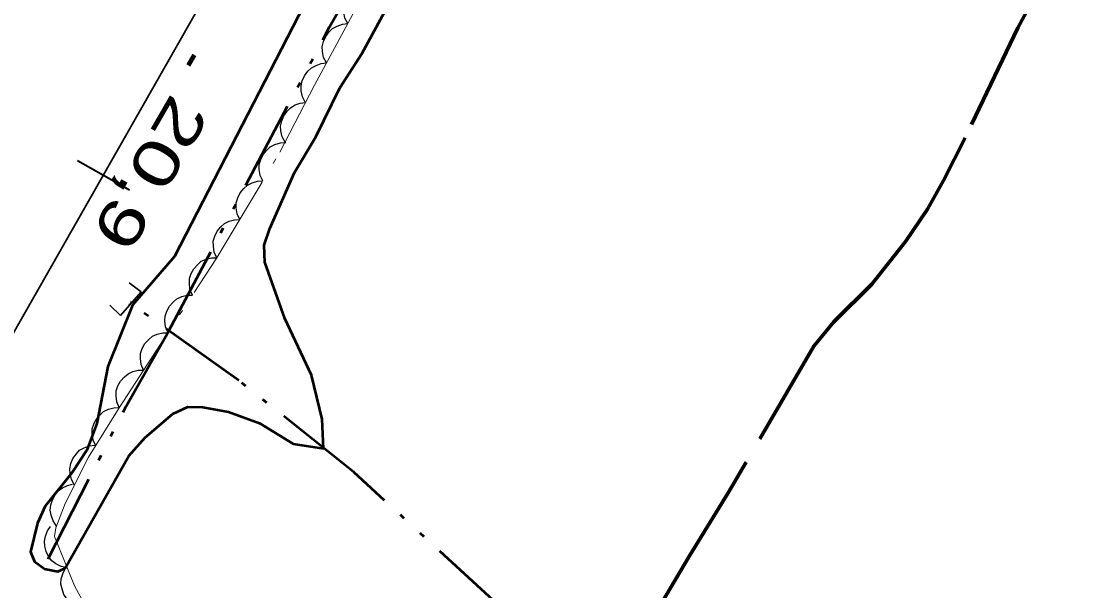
# Model space of a CAD drawing. Extents: x 386081 to 389416, y 5130568 to 5134082.
# Drawn here: x 387816.7 to 387887.4, y 5131940.2 to 5131978.5 of the extents above; entities that cross this region are included whole.
import ezdxf

# ---------------------------------------------------------------- set-up
doc = ezdxf.new("R2010")
doc.units = 0
doc.header["$LTSCALE"] = 1.2
for name, pattern in [('DASH_DOUBLE_DOT', [9.2, 5, -1.2, 0.3, -1.2, 0.3, -1.2]), ('DOT_DASHED', [7.7, 5, -1.2, 0.3, -1.2]), ('LONG_DASHED', [7.5, 6, -1.5])]:
    doc.linetypes.add(name, pattern=pattern)
for name, color, linetype, lineweight in [('1', 7, 'Continuous', 53), ('22', 7, 'Continuous', 13), ('23', 7, 'Continuous', 40), ('26', 7, 'Continuous', 35), ('3', 7, 'Continuous', 140), ('4', 7, 'DASH_DOUBLE_DOT', 53), ('44', 7, 'Continuous', 25)]:
    doc.layers.add(name, color=color, linetype=linetype, lineweight=lineweight)

msp = doc.modelspace()

# ---------------------------------------------------------------- linework, layer by layer
at = {"layer": '1'}
msp.add_lwpolyline([(387840.2, 5131988.38), (387826.98, 5131962.67), (387824.16, 5131959.4), (387822.51, 5131955.28), (387821.77, 5131951.46), (387821.09, 5131949.68), (387820.12, 5131948.16), (387818.3, 5131945.92), (387817.78, 5131944.76), (387817.31, 5131942.84), (387817.58, 5131942.19), (387818.26, 5131941.71), (387819.14, 5131941.53), (387819.63, 5131941.76), (387823.92, 5131949.29), (387825, 5131950.53), (387826.85, 5131952.11), (387827.87, 5131952.58), (387828.88, 5131952.55), (387830.59, 5131952.24), (387832.66, 5131951.47), (387834.93, 5131950.09), (387836.97, 5131949.78), (387836.88, 5131951.74), (387836.16, 5131954.7), (387834.38, 5131958.51), (387833.02, 5131962.28), (387832.99, 5131963.42), (387833.37, 5131964.55), (387835.02, 5131968.29), (387836.45, 5131970.69), (387838.06, 5131973.99), (387839.55, 5131976.3), (387841.46, 5131979.8)], dxfattribs=at)
at = {"layer": '22', "linetype": 'LONG_DASHED', "lineweight": 70}
for points in [[(387949.21, 5132051.51), (387944.61, 5132046.48), (387938.7, 5132040.48), (387936.57, 5132038.55), (387930.67, 5132034.12), (387921.26, 5132026.57), (387919, 5132024.62), (387914.81, 5132020.37), (387910.85, 5132015.68), (387908.8, 5132013.4), (387906.68, 5132011.38), (387901.32, 5132006.95), (387899.88, 5132005.58), (387899.1, 5132004.58), (387898.4, 5132003.49), (387895.62, 5131998.93), (387892.3, 5131993.22), (387889.57, 5131988.86), (387885.99, 5131982.57), (387883.53, 5131978.01)], [(387883.53, 5131978.01), (387879.99, 5131970.63), (387878.54, 5131967.76), (387877.46, 5131965.84), (387876, 5131963.69), (387873.74, 5131960.8), (387871.18, 5131958.28), (387869.84, 5131956.65), (387864.1, 5131946.8), (387861.51, 5131942.59), (387857.89, 5131936.46)]]:
    msp.add_lwpolyline(points, dxfattribs=at)
at = {"layer": '23'}
msp.add_line((387820.47, 5131969.11), (387823.95, 5131967.13), dxfattribs=at)
at = {"layer": '23', "lineweight": 35}
msp.add_lwpolyline([(388350.66, 5132898.63), (388202.91, 5132638.38), (388174.85, 5132589.18), (388148.16, 5132542.09), (388122.46, 5132497.01), (388036.96, 5132346.4), (388027.91, 5132330.61), (387994.29, 5132271.3), (387943.96, 5132182.8), (387915.65, 5132132.74), (387888.36, 5132084.71), (387863.09, 5132039.98), (387797.42, 5131924.62), (387647.54, 5131660.34), (387567.35, 5131519.3), (387534.84, 5131461.86), (387476.24, 5131358.73)], dxfattribs=at)
at = {"layer": '26'}
for p, q in [((387824.74, 5131960.3), (387823.94, 5131960.9)), ((387824.74, 5131960.3), (387823.34, 5131958.7)), ((387823.97, 5131959.42), (387823.9, 5131959.49)), ((387824.11, 5131959.58), (387823.97, 5131959.42)), ((387824.11, 5131959.58), (387824.03, 5131959.64)), ((387823.34, 5131958.7), (387822.64, 5131959.4))]:
    msp.add_line(p, q, dxfattribs=at)
at = {"layer": '3'}
msp.add_line((387828.28, 5131976.18), (387827.88, 5131975.49), dxfattribs=at)
at = {"layer": '4'}
for points in [[(387818.5, 5131942.38), (387823.74, 5131952.63), (387826.6, 5131957.68), (387837.37, 5131978.08), (387847.01, 5131994.96), (387856.79, 5132011.44), (387866.94, 5132029.86), (387878.81, 5132050.49), (387887.2, 5132066.05), (387888.53, 5132069.91), (387892.56, 5132076.38)], [(387891.15, 5131909.61), (387891.65, 5131909.13), (387891.02, 5131909.84), (387889.67, 5131910.97), (387887.99, 5131911.98), (387886.78, 5131912.43), (387885.02, 5131912.42), (387883.24, 5131912.94), (387882.46, 5131913.3), (387881.3, 5131914.01), (387878.43, 5131915.94), (387877.39, 5131916.82), (387874.02, 5131920.05), (387872.99, 5131920.72), (387862.52, 5131929.24), (387849.18, 5131938.82), (387838.99, 5131948.2), (387831.29, 5131954.34), (387824.04, 5131959.5)]]:
    msp.add_lwpolyline(points, dxfattribs=at)
at = {"layer": '44', "linetype": 'DOT_DASHED', "lineweight": 13}
msp.add_lwpolyline([(387820.91, 5131939.38), (387820.26, 5131940.57), (387818.92, 5131943.88), (387819.02, 5131944.46), (387819.64, 5131946.08), (387821.21, 5131949.2), (387823.25, 5131952.51), (387829.77, 5131962.51), (387834.04, 5131969.66), (387836.37, 5131974.17), (387845.48, 5131991.05), (387853.33, 5132004.9), (387856.42, 5132009.67), (387860.08, 5132015.9), (387861.79, 5132019.48), (387865.77, 5132027), (387880.02, 5132047.67), (387885.79, 5132056.61)], dxfattribs=at)
at = {"layer": '44'}
for points in [[(387838.59, 5131978.29), (387838.4, 5131978.66), (387838.32, 5131979.06), (387838.3, 5131979.38), (387838.39, 5131979.73), (387838.53, 5131980.07), (387838.77, 5131980.37), (387839, 5131980.6), (387839.31, 5131980.77), (387839.66, 5131980.89), (387840.02, 5131980.93)], [(387837.17, 5131975.65), (387836.97, 5131976.02), (387836.9, 5131976.41), (387836.88, 5131976.74), (387836.96, 5131977.09), (387837.11, 5131977.43), (387837.34, 5131977.73), (387837.57, 5131977.96), (387837.88, 5131978.13), (387838.23, 5131978.25), (387838.59, 5131978.29)], [(387835.74, 5131973.01), (387835.55, 5131973.38), (387835.47, 5131973.77), (387835.46, 5131974.1), (387835.54, 5131974.45), (387835.68, 5131974.79), (387835.92, 5131975.09), (387836.15, 5131975.32), (387836.46, 5131975.49), (387836.81, 5131975.61), (387837.17, 5131975.65)], [(387834.39, 5131970.33), (387834.19, 5131970.7), (387834.1, 5131971.09), (387834.08, 5131971.42), (387834.16, 5131971.77), (387834.3, 5131972.11), (387834.53, 5131972.41), (387834.75, 5131972.65), (387835.06, 5131972.83), (387835.4, 5131972.95), (387835.76, 5131972.99)], [(387832.89, 5131967.73), (387832.71, 5131968.11), (387832.65, 5131968.51), (387832.65, 5131968.84), (387832.75, 5131969.18), (387832.91, 5131969.51), (387833.16, 5131969.8), (387833.39, 5131970.03), (387833.71, 5131970.18), (387834.07, 5131970.29), (387834.43, 5131970.31)], [(387831.35, 5131965.15), (387831.17, 5131965.53), (387831.11, 5131965.94), (387831.11, 5131966.27), (387831.21, 5131966.6), (387831.37, 5131966.94), (387831.62, 5131967.23), (387831.86, 5131967.45), (387832.17, 5131967.61), (387832.53, 5131967.71), (387832.89, 5131967.73)], [(387829.81, 5131962.58), (387829.63, 5131962.96), (387829.58, 5131963.36), (387829.57, 5131963.69), (387829.67, 5131964.03), (387829.83, 5131964.36), (387830.08, 5131964.65), (387830.32, 5131964.88), (387830.63, 5131965.03), (387830.99, 5131965.13), (387831.35, 5131965.15)], [(387828.18, 5131960.06), (387828.01, 5131960.45), (387827.97, 5131960.85), (387827.98, 5131961.18), (387828.09, 5131961.52), (387828.27, 5131961.84), (387828.53, 5131962.13), (387828.77, 5131962.34), (387829.09, 5131962.48), (387829.45, 5131962.57), (387829.81, 5131962.58)], [(387826.54, 5131957.55), (387826.37, 5131957.94), (387826.33, 5131958.34), (387826.34, 5131958.67), (387826.45, 5131959), (387826.63, 5131959.33), (387826.89, 5131959.61), (387827.13, 5131959.83), (387827.46, 5131959.97), (387827.82, 5131960.06), (387828.18, 5131960.06)], [(387824.9, 5131955.04), (387824.74, 5131955.42), (387824.69, 5131955.83), (387824.7, 5131956.16), (387824.81, 5131956.49), (387824.99, 5131956.82), (387825.25, 5131957.1), (387825.49, 5131957.31), (387825.82, 5131957.45), (387826.18, 5131957.54), (387826.54, 5131957.55)], [(387823.26, 5131952.53), (387823.1, 5131952.91), (387823.06, 5131953.31), (387823.07, 5131953.64), (387823.18, 5131953.98), (387823.35, 5131954.3), (387823.61, 5131954.59), (387823.86, 5131954.8), (387824.18, 5131954.94), (387824.54, 5131955.03), (387824.9, 5131955.04)], [(387821.69, 5131949.97), (387821.51, 5131950.35), (387821.46, 5131950.76), (387821.46, 5131951.09), (387821.56, 5131951.42), (387821.73, 5131951.75), (387821.98, 5131952.04), (387822.22, 5131952.26), (387822.54, 5131952.41), (387822.9, 5131952.51), (387823.26, 5131952.53)], [(387820.27, 5131947.33), (387820.07, 5131947.69), (387819.98, 5131948.09), (387819.95, 5131948.42), (387820.02, 5131948.77), (387820.16, 5131949.11), (387820.39, 5131949.42), (387820.61, 5131949.66), (387820.91, 5131949.83), (387821.26, 5131949.96), (387821.62, 5131950.01)], [(387819.07, 5131944.58), (387818.83, 5131944.93), (387818.7, 5131945.31), (387818.64, 5131945.64), (387818.68, 5131945.99), (387818.78, 5131946.34), (387818.98, 5131946.67), (387819.17, 5131946.94), (387819.46, 5131947.14), (387819.79, 5131947.3), (387820.14, 5131947.39)], [(387819.77, 5131941.77), (387819.37, 5131941.86), (387819.01, 5131942.05), (387818.75, 5131942.25), (387818.53, 5131942.53), (387818.37, 5131942.86), (387818.28, 5131943.23), (387818.25, 5131943.56), (387818.32, 5131943.9), (387818.45, 5131944.25), (387818.65, 5131944.55)], [(387821.08, 5131939.07), (387820.66, 5131939.11), (387820.29, 5131939.27), (387820, 5131939.43), (387819.76, 5131939.69), (387819.55, 5131939.99), (387819.43, 5131940.36), (387819.36, 5131940.67), (387819.38, 5131941.03), (387819.48, 5131941.38), (387819.64, 5131941.7)]]:
    msp.add_lwpolyline(points, dxfattribs=at)

# ---------------------------------------------------------------- texts
at = {"layer": '3', "width": 1.4}
msp.add_text('20,9   ', height=2.999, rotation=239.969, dxfattribs=at).set_placement((387826.8, 5131973.71))

doc.saveas('drawing.dxf')
